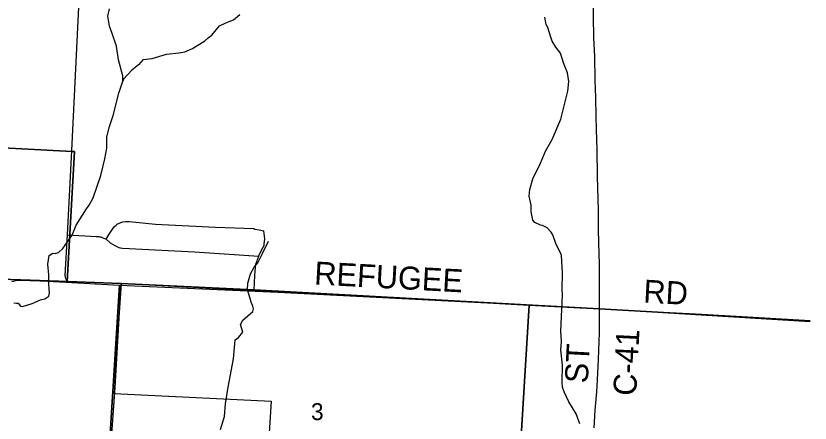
# Model space of a CAD drawing. Extents: x 114604 to 551442, y 316898 to 567001.
# Drawn here: x 274490 to 284848, y 390045 to 395361 of the extents above; entities that cross this region are included whole.
import ezdxf

# ---------------------------------------------------------------- set-up
doc = ezdxf.new("R2010")
doc.units = 0
for name, color, linetype in [('GE_P_Alignment_1000_Cardinal_Points', 7, 'Continuous'), ('GE_P_Alignment_100_Cardinal_Points', 7, 'Continuous'), ('GE_P_Alignment_100_Stations', 7, 'Continuous'), ('GE_P_Alignment_500_Bearings', 7, 'Continuous'), ('GE_P_Alignment_500_Distances', 7, 'Continuous'), ('PM_P_Cells', 7, 'Continuous'), ('PM_P_CL_Double_Solid', 7, 'Continuous'), ('PM_P_Crosswalk', 7, 'Continuous'), ('PV_X_Curb', 7, 'Continuous'), ('SN_P_Signs', 7, 'Continuous')]:
    doc.layers.add(name, color=color, linetype=linetype)

msp = doc.modelspace()

# ---------------------------------------------------------------- linework, layer by layer
at = {"layer": 'GE_P_Alignment_1000_Cardinal_Points'}
for p, q in [((275864, 391867), (275175, 391891)), ((284848, 391376), (282099, 391533))]:
    msp.add_line(p, q, dxfattribs=at)
for points in [[(275221, 393605), (275400, 397257), (275423, 397386)], [(275175, 391891), (275156, 391909), (275140, 391934), (275134, 391971), (275164, 392505), (275221, 393605)], [(275677, 388995), (275784, 390510), (275864, 391867)], [(282099, 391533), (277597, 391780), (275864, 391867)]]:
    msp.add_lwpolyline(points, dxfattribs=at)
at = {"layer": 'GE_P_Alignment_100_Cardinal_Points'}
for points in [[(275669, 392446), (275708, 392511), (275733, 392552), (275761, 392590), (275777, 392612), (275800, 392631), (275816, 392645), (275832, 392653), (275858, 392665), (275884, 392674), (275920, 392676), (275968, 392677), (276313, 392643), (277092, 392605), (277593, 392585), (277607, 392579), (277665, 392570), (277722, 392557)], [(277597, 391780), (277607, 391974), (277613, 392075), (277619, 392120), (277657, 392224), (277659, 392231), (277712, 392336), (277718, 392348), (277726, 392370), (277730, 392388), (277733, 392410), (277737, 392450), (277722, 392557)], [(275164, 392505), (275538, 392483), (275558, 392481), (275568, 392481), (275582, 392478), (275596, 392476), (275614, 392468), (275669, 392446), (275718, 392400), (275779, 392365), (275832, 392336), (275848, 392334), (275856, 392332), (275882, 392329), (276819, 392279), (277657, 392224)], [(274436, 391893), (274511, 391911), (274552, 391913), (275175, 391891)]]:
    msp.add_lwpolyline(points, dxfattribs=at)
at = {"layer": 'GE_P_Alignment_100_Stations'}
for points in [[(284848, 391369), (282076, 391535), (275898, 391862), (275863, 391869), (275174, 391894), (275157, 391893), (275256, 393589), (275226, 393591), (272431, 393740), (272516, 395434)], [(272431, 393740), (275226, 393591), (275256, 393589), (275157, 391893), (275174, 391894), (275863, 391869), (275810, 391109), (275771, 390433), (277819, 390332), (277729, 388878)]]:
    msp.add_lwpolyline(points, dxfattribs=at)
at = {"layer": 'GE_P_Alignment_500_Bearings'}
for points in [[(282015, 395604), (282019, 395353), (282025, 395077), (282029, 394988), (282035, 394834), (282042, 394523), (282049, 394295), (282054, 394053), (282058, 393876), (282065, 393612), (282072, 393267), (282082, 392822), (282086, 392581), (282090, 392396), (282096, 392122), (282098, 391818), (282099, 391533)], [(282099, 391533), (282099, 391352), (282095, 391209), (282094, 391124), (282087, 390989), (282084, 390886), (282080, 390788), (282071, 390609), (282062, 390454), (282042, 390213), (282027, 389984)]]:
    msp.add_lwpolyline(points, dxfattribs=at)
at = {"layer": 'GE_P_Alignment_500_Distances'}
for points in [[(284848, 391379), (282098, 391536), (277596, 391783), (275863, 391869), (275174, 391894), (274551, 391916), (274510, 391914), (272491, 392012), (271237, 392122), (270797, 392127), (269532, 392169), (269696, 394953), (269776, 396299), (270001, 400354), (270122, 402465), (270414, 407575), (270600, 410958), (270697, 412488), (270818, 414394), (270951, 416803), (271011, 417780)], [(267082, 378947), (267247, 381601), (267299, 382424), (267445, 384773), (267448, 384815), (267491, 385508), (267491, 385509), (267545, 386388), (267546, 386391), (267642, 387936), (267681, 388558), (267869, 391577), (267914, 392302), (269532, 392169), (270797, 392127), (271237, 392122), (272491, 392012), (274510, 391914), (274551, 391916), (275174, 391894), (275863, 391869), (277596, 391783), (282098, 391536), (284848, 391379)]]:
    msp.add_lwpolyline(points, dxfattribs=at)
at = {"layer": 'PM_P_Cells'}
for points in [[(274462, 391617), (274494, 391611), (274520, 391609), (274550, 391573), (274578, 391567), (274704, 391606), (274810, 391653), (274870, 391667), (274919, 391702), (274929, 391748), (274925, 391804), (274918, 391856), (274920, 391982), (274907, 392118), (274926, 392233), (274974, 392263), (275002, 392261), (275044, 392274), (275101, 392324), (275226, 392499), (275275, 392628), (275412, 392841), (275446, 392891), (275499, 392984), (275599, 393279), (275650, 393494), (275677, 393634), (275678, 393782), (275709, 393917), (275758, 394059), (275832, 394354), (275883, 394509), (275887, 394579), (275830, 394785), (275803, 394965), (275744, 395129), (275709, 395225), (275688, 395357), (275710, 395454)], [(276152, 394791), (276268, 394806), (276453, 394859), (276615, 394878), (276693, 394892), (276795, 394933), (276954, 395034), (276996, 395076), (277046, 395110), (277147, 395229), (277227, 395270), (277329, 395310), (277409, 395379)], [(281846, 390036), (281799, 390166), (281702, 390322), (281639, 390454), (281619, 390516), (281615, 390576), (281618, 390802), (281597, 391003), (281606, 391111), (281602, 391185), (281597, 391241), (281619, 391722), (281616, 391790), (281619, 392009), (281604, 392235), (281598, 392261), (281535, 392375), (281491, 392501), (281473, 392537), (281420, 392595), (281358, 392625), (281330, 392627), (281260, 392662), (281232, 392694), (281209, 392802), (281211, 392835), (281211, 392889), (281186, 393007), (281194, 393093), (281233, 393233), (281332, 393440), (281354, 393489), (281397, 393597), (281482, 393748), (281595, 394013), (281687, 394376), (281702, 394503), (281686, 394619), (281631, 394749), (281594, 394873), (281532, 394953), (281486, 395029), (281477, 395055), (281467, 395083), (281427, 395207), (281406, 395247), (281390, 395343)], [(276152, 394791), (276088, 394722), (276004, 394652), (275895, 394533), (275883, 394509)], [(277157, 389960), (277210, 390131), (277225, 390297), (277258, 390516), (277330, 390883), (277347, 391081), (277351, 391134), (277393, 391162), (277448, 391234), (277418, 391334), (277451, 391389), (277581, 391504), (277587, 391536), (277582, 391572), (277560, 391626), (277544, 391670), (277511, 391786), (277517, 391874), (277548, 391996), (277598, 392079), (277645, 392139), (277707, 392260), (277786, 392420)]]:
    msp.add_lwpolyline(points, dxfattribs=at)
at = {"layer": 'SN_P_Signs'}
for points in [[(270557, 392127), (272331, 392036), (275142, 391884), (275843, 391846), (275662, 389002), (273037, 389161), (273021, 389162), (270397, 389318)], [(275843, 391846), (277906, 391756), (280639, 391614), (281183, 391586), (281006, 388664), (278375, 388826), (275662, 389002)]]:
    msp.add_lwpolyline(points, close=True, dxfattribs=at)
msp.add_lwpolyline([(284848, 388414), (283748, 388486), (281006, 388664), (281183, 391586), (283434, 391466), (284848, 391383)], dxfattribs=at)

# ---------------------------------------------------------------- texts
at = {"layer": 'PM_P_CL_Double_Solid'}
for s, rotation, p in [('C-41', 87.0795, (282579, 390397)), ('ST', 87.0197, (281948, 390560))]:
    msp.add_text(s, height=300, rotation=rotation, dxfattribs=at).set_placement(p)
at = {"layer": 'PM_P_Crosswalk'}
for s, rotation, p in [('REFUGEE', 356.8962, (278376, 391856)), ('RD', 356.9625, (282668, 391619))]:
    msp.add_text(s, height=300, rotation=rotation, dxfattribs=at).set_placement(p)
at = {"layer": 'PV_X_Curb'}
msp.add_text('3', height=221, rotation=0.4157, dxfattribs=at).set_placement((278340, 390084))

doc.saveas('drawing.dxf')
